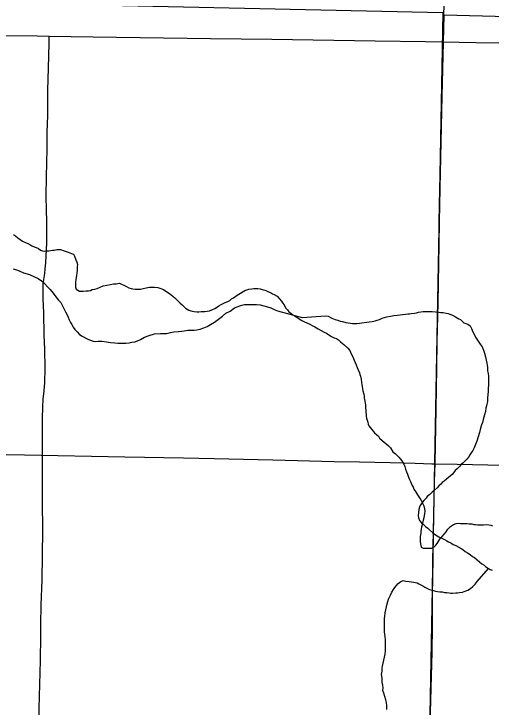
# Model space of a CAD drawing. Extents: x 2.4 to 73.1, y 4.5 to 25.6.
# Drawn here: x 45.3204 to 45.586, y 20.1998 to 20.5859 of the extents above; entities that cross this region are included whole.
import ezdxf

# ---------------------------------------------------------------- set-up
doc = ezdxf.new("R2010")
doc.units = 0
for name, color, linetype in [('GM_X_County_Road', 7, 'Continuous'), ('GM_X_Interchange_Ramps', 7, 'Continuous'), ('GM_X_Minor_River', 7, 'Continuous'), ('GM_X_Section', 7, 'Continuous'), ('GM_X_Township', 7, 'Continuous'), ('GM_X_Township_Road', 7, 'Continuous')]:
    doc.layers.add(name, color=color, linetype=linetype)

msp = doc.modelspace()

# ---------------------------------------------------------------- linework, layer by layer
at = {"layer": 'GM_X_County_Road'}
for points in [[(45.55968, 20.58491), (45.55982, 20.59104), (45.56186, 20.68585), (45.56218, 20.69984), (45.56243, 20.71694), (45.56289, 20.73558), (45.56347, 20.76666), (45.56384, 20.78998), (45.5642, 20.81174), (45.56462, 20.84127), (45.56471, 20.85371), (45.5656, 20.90966), (45.56586, 20.96407), (45.56593, 20.98739), (45.56669, 21.08534), (45.56674, 21.08971)], [(45.55467, 20.33534), (45.55487, 20.34551), (45.55528, 20.36571), (45.55569, 20.38903), (45.55594, 20.40301), (45.55633, 20.42477), (45.55685, 20.44652), (45.55698, 20.4574), (45.55712, 20.46982), (45.55747, 20.48846), (45.55864, 20.53976), (45.55968, 20.58491)], [(45.54734, 19.95956), (45.54759, 19.97106), (45.54831, 20.00836), (45.54845, 20.01768), (45.54859, 20.0332), (45.54868, 20.04408), (45.54885, 20.05496), (45.5492, 20.07206), (45.55006, 20.1078), (45.55032, 20.12334), (45.55097, 20.15131), (45.55116, 20.16064), (45.55167, 20.17927), (45.55204, 20.19015), (45.55307, 20.23055), (45.55319, 20.24453), (45.55321, 20.25385), (45.55328, 20.26162), (45.55358, 20.28182), (45.55384, 20.29735), (45.55427, 20.316), (45.55447, 20.32532), (45.55467, 20.33534)]]:
    msp.add_lwpolyline(points, dxfattribs=at)
at = {"layer": 'GM_X_Interchange_Ramps'}
msp.add_lwpolyline([(46.06046, 20.57213), (45.55956, 20.58519), (45.55852, 20.54003), (45.55735, 20.48874), (45.557, 20.4701), (45.55686, 20.45767), (45.55673, 20.4468), (45.55622, 20.42504), (45.55582, 20.40328), (45.55557, 20.3893), (45.55516, 20.36599), (45.55475, 20.34578), (45.55456, 20.33562), (45.55435, 20.32559), (45.55415, 20.31627), (45.55372, 20.29762), (45.55347, 20.28209), (45.55316, 20.2619), (45.5531, 20.25413), (45.55307, 20.2448), (45.55296, 20.23082), (45.55192, 20.19043)], dxfattribs=at)
at = {"layer": 'GM_X_Minor_River'}
for points in [[(45.32007, 20.46297), (45.32121, 20.4622), (45.32254, 20.46125), (45.32387, 20.4603), (45.3252, 20.45934), (45.32691, 20.45858), (45.32805, 20.458), (45.32919, 20.45743), (45.33033, 20.45667), (45.33166, 20.45609), (45.3328, 20.45571), (45.33413, 20.45513), (45.33527, 20.45437), (45.33622, 20.45399), (45.33717, 20.45379), (45.3385, 20.45398), (45.33983, 20.45398), (45.34097, 20.45416), (45.34192, 20.45435), (45.34287, 20.45435), (45.3442, 20.45472), (45.34629, 20.45472), (45.34839, 20.45395), (45.35067, 20.45319), (45.35237, 20.45242), (45.35351, 20.45204), (45.35408, 20.4509), (45.35484, 20.44899), (45.35541, 20.44766)], [(45.35541, 20.44766), (45.35579, 20.44633), (45.3556, 20.44519), (45.35559, 20.44405), (45.35559, 20.44272), (45.3554, 20.44177), (45.35521, 20.44006), (45.35501, 20.43911), (45.35482, 20.43778), (45.35463, 20.43664), (45.35463, 20.4355), (45.35463, 20.43378), (45.355, 20.43264), (45.3569, 20.4315), (45.359, 20.43149), (45.36052, 20.43168), (45.36185, 20.43167), (45.36299, 20.43186), (45.36394, 20.43243), (45.36546, 20.43261), (45.36679, 20.43299), (45.36832, 20.43375), (45.37003, 20.4345), (45.37212, 20.43488), (45.37421, 20.43525), (45.37573, 20.43563), (45.37725, 20.43562), (45.37821, 20.43581), (45.37916, 20.436), (45.38296, 20.43409), (45.38429, 20.43332), (45.38562, 20.43294), (45.38657, 20.43274), (45.3879, 20.43255), (45.38923, 20.43255), (45.39075, 20.43254), (45.39227, 20.43292), (45.39398, 20.43329), (45.39589, 20.43367), (45.39855, 20.43366), (45.40045, 20.43347), (45.40216, 20.43289), (45.40368, 20.43232), (45.40501, 20.43155), (45.40634, 20.4306), (45.40767, 20.42964), (45.409, 20.4285), (45.40995, 20.42774), (45.41089, 20.42678), (45.41298, 20.42469), (45.41393, 20.42392), (45.41488, 20.42297), (45.41583, 20.42202), (45.41678, 20.42144), (45.41773, 20.42087), (45.41887, 20.42049), (45.41982, 20.4203), (45.42077, 20.4201), (45.4221, 20.41991), (45.42324, 20.4199), (45.42457, 20.42009), (45.42667, 20.42009), (45.428, 20.42027), (45.42914, 20.42046), (45.43047, 20.42103), (45.43218, 20.42178), (45.43313, 20.42235), (45.43447, 20.4233), (45.4358, 20.42405), (45.43789, 20.42519), (45.43941, 20.42575), (45.44056, 20.42632), (45.44151, 20.42727), (45.44265, 20.42783), (45.44398, 20.42878), (45.44798, 20.43124), (45.44893, 20.43181), (45.45007, 20.43219), (45.45121, 20.43256), (45.45274, 20.43275), (45.45388, 20.43294), (45.45521, 20.43293), (45.45616, 20.43293), (45.45749, 20.43273), (45.45863, 20.43235), (45.45996, 20.43197), (45.46091, 20.43158), (45.46205, 20.43101), (45.46319, 20.43063), (45.46433, 20.43005), (45.46528, 20.42967), (45.4668, 20.42872), (45.46794, 20.42738), (45.46927, 20.42586), (45.46984, 20.42491), (45.47078, 20.42376), (45.47154, 20.42224), (45.47268, 20.4211), (45.47344, 20.41995), (45.47458, 20.41919), (45.47553, 20.41824)], [(45.31991, 20.44398), (45.3218, 20.44337), (45.3233, 20.44276), (45.32575, 20.44176), (45.32915, 20.44073), (45.33179, 20.43953), (45.33385, 20.43854), (45.33573, 20.43717), (45.33759, 20.4356), (45.33907, 20.43386), (45.34056, 20.43231), (45.34223, 20.43037), (45.3437, 20.42825), (45.34518, 20.42651), (45.34648, 20.42515), (45.34739, 20.42323), (45.3483, 20.4215), (45.34903, 20.41996), (45.34976, 20.41861), (45.35067, 20.41707), (45.35121, 20.41554), (45.35193, 20.41401), (45.35267, 20.41285), (45.3534, 20.4115), (45.35432, 20.41015)], [(45.35432, 20.41015), (45.35562, 20.4088), (45.35691, 20.40725), (45.35842, 20.40645), (45.36161, 20.40467), (45.36293, 20.40426), (45.36444, 20.40366), (45.36576, 20.40344), (45.36729, 20.40359), (45.36957, 20.40354), (45.37184, 20.4033), (45.37411, 20.40287), (45.37658, 20.40262), (45.37829, 20.40259), (45.38038, 20.40254), (45.38266, 20.40249), (45.38457, 20.40264), (45.38609, 20.40298), (45.38762, 20.40333), (45.38916, 20.40386), (45.39088, 20.40458), (45.393, 20.40587), (45.39568, 20.40675), (45.39856, 20.40764), (45.40198, 20.40794), (45.40389, 20.4079), (45.40522, 20.40787), (45.40617, 20.40804), (45.40751, 20.40839), (45.40942, 20.40873), (45.4119, 20.40905), (45.4138, 20.4092), (45.41513, 20.40936), (45.41628, 20.40952), (45.41723, 20.40969), (45.41875, 20.40966), (45.42066, 20.4098), (45.42218, 20.40996), (45.42409, 20.4103), (45.42601, 20.41101), (45.42792, 20.41173), (45.42985, 20.41283), (45.43197, 20.41411), (45.43429, 20.41595), (45.43642, 20.41762), (45.43836, 20.41928), (45.44067, 20.42037), (45.44318, 20.42221), (45.44605, 20.42329), (45.4472, 20.42364), (45.44873, 20.42399), (45.45539, 20.42403), (45.45747, 20.42379), (45.45955, 20.42336), (45.46144, 20.42275), (45.46333, 20.42214), (45.46521, 20.42134), (45.4671, 20.42054), (45.48072, 20.4168)], [(45.48072, 20.4168), (45.49383, 20.41764), (45.49535, 20.41745), (45.49725, 20.41649), (45.49915, 20.41573), (45.50067, 20.41534), (45.502, 20.41477), (45.50333, 20.41457), (45.50504, 20.414), (45.50637, 20.41381), (45.5077, 20.41361), (45.50884, 20.41342), (45.51017, 20.41341), (45.51131, 20.41341), (45.51264, 20.4136), (45.51816, 20.41434), (45.51968, 20.41453), (45.52139, 20.41491), (45.52253, 20.41528), (45.52386, 20.41566), (45.52539, 20.41641), (45.52786, 20.41717), (45.52995, 20.41754), (45.53185, 20.41792), (45.53376, 20.4181), (45.53528, 20.41829), (45.53661, 20.41847), (45.53832, 20.41866), (45.53965, 20.41885), (45.5406, 20.41884), (45.54155, 20.41903), (45.54326, 20.41922), (45.54441, 20.4194), (45.54555, 20.41978), (45.54688, 20.41996), (45.54821, 20.42015), (45.54992, 20.42015), (45.55144, 20.42014), (45.55315, 20.42014), (45.55505, 20.41994), (45.55677, 20.41975), (45.55791, 20.41955), (45.55924, 20.41955), (45.56095, 20.41917), (45.56209, 20.41897), (45.56304, 20.41859), (45.56437, 20.41802), (45.56608, 20.41725), (45.56703, 20.41668), (45.56798, 20.4161), (45.56893, 20.41572), (45.57083, 20.41382), (45.57292, 20.41305), (45.57425, 20.4121), (45.575, 20.41076), (45.57538, 20.40981), (45.57595, 20.40848), (45.57671, 20.40715), (45.57728, 20.40581), (45.57993, 20.402), (45.58088, 20.40048), (45.58164, 20.39858), (45.58221, 20.39687), (45.58277, 20.39496), (45.58315, 20.39306), (45.58353, 20.39135), (45.58371, 20.39021), (45.5839, 20.38888), (45.5839, 20.38717), (45.58428, 20.38564), (45.58447, 20.38412), (45.58446, 20.38317), (45.58446, 20.38222), (45.58446, 20.3807), (45.58446, 20.37918), (45.58426, 20.37747), (45.58426, 20.37557), (45.58407, 20.37386), (45.58387, 20.37196), (45.58387, 20.37006), (45.58349, 20.36854), (45.5833, 20.36759), (45.5831, 20.36626), (45.58291, 20.36436), (45.58234, 20.36265), (45.58195, 20.36132), (45.58157, 20.35999), (45.58119, 20.35828), (45.58062, 20.35695), (45.58023, 20.35581), (45.57985, 20.35448), (45.57947, 20.35277), (45.5787, 20.3503), (45.57794, 20.34784), (45.57717, 20.34613), (45.5766, 20.34423), (45.57584, 20.34271), (45.57488, 20.34138)], [(45.47553, 20.41824), (45.47686, 20.41747), (45.478, 20.41671), (45.48066, 20.41518), (45.48218, 20.41442), (45.48503, 20.41308), (45.48636, 20.41231), (45.48788, 20.41155), (45.48978, 20.4104), (45.4913, 20.40964), (45.49301, 20.40868), (45.49434, 20.40811), (45.49566, 20.40715), (45.49718, 20.4062), (45.4987, 20.40544), (45.49984, 20.40505), (45.50098, 20.40429), (45.50212, 20.40333), (45.50307, 20.40257), (45.50402, 20.40181), (45.5063, 20.39971), (45.50725, 20.39838), (45.50763, 20.39743), (45.50819, 20.39628), (45.50895, 20.39495), (45.50971, 20.39305), (45.51028, 20.39172), (45.51085, 20.39038), (45.51141, 20.38886), (45.51198, 20.38772), (45.51274, 20.38601), (45.51293, 20.38506), (45.51331, 20.3841), (45.51369, 20.38239), (45.51387, 20.38068), (45.51406, 20.37954), (45.51425, 20.37859), (45.51444, 20.37707), (45.51462, 20.37593), (45.51519, 20.37402), (45.51538, 20.37307), (45.51538, 20.37212), (45.51557, 20.37117), (45.51576, 20.37022), (45.51594, 20.36908), (45.51613, 20.36813), (45.51613, 20.36642), (45.51632, 20.36528), (45.51632, 20.36413), (45.5165, 20.3628), (45.5165, 20.36185), (45.51669, 20.36071), (45.51688, 20.35957), (45.51726, 20.35843), (45.51744, 20.35748), (45.51782, 20.35653), (45.52105, 20.35253), (45.52238, 20.35138), (45.52333, 20.35062), (45.5239, 20.34967), (45.52523, 20.34833), (45.52636, 20.34738), (45.52731, 20.34662), (45.52883, 20.34528), (45.52997, 20.34414), (45.5313, 20.34204), (45.53282, 20.3409), (45.53453, 20.33899), (45.53547, 20.33785), (45.53623, 20.3369), (45.53737, 20.33518), (45.53794, 20.33385), (45.53832, 20.33233), (45.53889, 20.3308), (45.53945, 20.32947), (45.54002, 20.32795), (45.54059, 20.32662), (45.54116, 20.32548), (45.54154, 20.32452), (45.5421, 20.32319), (45.54248, 20.32224), (45.54286, 20.32129), (45.54381, 20.31996), (45.54495, 20.31805), (45.54571, 20.31691), (45.54684, 20.31519), (45.54779, 20.31348), (45.54855, 20.31196), (45.54893, 20.31025), (45.54912, 20.30891), (45.54892, 20.30739), (45.54873, 20.30644), (45.54854, 20.3053), (45.54816, 20.30397), (45.54777, 20.30227), (45.54758, 20.30132), (45.5472, 20.29999), (45.54701, 20.29885), (45.54681, 20.29771), (45.54681, 20.29676), (45.54662, 20.29581)], [(45.57488, 20.34138), (45.57412, 20.34024), (45.57336, 20.3391), (45.57241, 20.33797), (45.57145, 20.33702), (45.57031, 20.33588), (45.56936, 20.33493), (45.56841, 20.33379), (45.56707, 20.33247), (45.56593, 20.33152), (45.56498, 20.33038), (45.56422, 20.32943), (45.56117, 20.32678), (45.55984, 20.32564), (45.55869, 20.32489), (45.55793, 20.32394), (45.55679, 20.32299), (45.55584, 20.32185), (45.55431, 20.32053), (45.55317, 20.31958), (45.55184, 20.31825), (45.55031, 20.31712), (45.54974, 20.31617), (45.5486, 20.31484), (45.54726, 20.31313), (45.5465, 20.31219), (45.54612, 20.31124), (45.54574, 20.30991), (45.54554, 20.3082), (45.54535, 20.3063), (45.54554, 20.30516), (45.54611, 20.30382), (45.54724, 20.30249), (45.54819, 20.30173), (45.54952, 20.30039), (45.55066, 20.29944), (45.55161, 20.29848), (45.55332, 20.29715), (45.55503, 20.29582), (45.55693, 20.29467), (45.55845, 20.2939), (45.55997, 20.29314), (45.5613, 20.29238), (45.56225, 20.2918), (45.56358, 20.29123), (45.56491, 20.29046), (45.56624, 20.28989), (45.56928, 20.28817), (45.57023, 20.2876), (45.57155, 20.28645), (45.57289, 20.28569), (45.57421, 20.28474), (45.57554, 20.28378), (45.57668, 20.28321), (45.5782, 20.28187), (45.57953, 20.28073), (45.58086, 20.27959), (45.582, 20.27882), (45.58295, 20.27787), (45.58447, 20.2771), (45.58542, 20.27653), (45.58656, 20.27615)], [(45.54662, 20.29581), (45.54643, 20.29486), (45.54643, 20.29371), (45.54642, 20.29181), (45.5468, 20.28991), (45.54699, 20.28896), (45.54813, 20.28839), (45.54984, 20.28838), (45.55136, 20.28838), (45.55288, 20.28837), (45.55421, 20.28913), (45.55517, 20.29008), (45.55593, 20.29103), (45.55707, 20.29273), (45.55784, 20.29387), (45.55879, 20.29482), (45.55993, 20.29634), (45.56088, 20.29748), (45.56184, 20.29899), (45.56336, 20.30032), (45.56507, 20.30146), (45.56641, 20.30202), (45.56755, 20.30221), (45.56888, 20.30201), (45.57021, 20.30201), (45.57135, 20.30201), (45.57268, 20.30201), (45.57382, 20.30181), (45.57515, 20.30181), (45.57629, 20.30161), (45.57724, 20.30161), (45.57838, 20.30142), (45.57933, 20.30142), (45.58048, 20.30141), (45.58162, 20.30141), (45.58314, 20.3016), (45.58466, 20.3014), (45.5858, 20.30121), (45.58675, 20.30082)], [(45.52541, 20.21378), (45.52523, 20.21587), (45.52504, 20.21796), (45.52523, 20.21986), (45.52524, 20.22158), (45.52543, 20.22272), (45.52581, 20.22423), (45.52619, 20.22594), (45.52658, 20.22765), (45.52696, 20.22936), (45.52716, 20.23126), (45.52716, 20.23298), (45.52716, 20.23431), (45.52716, 20.23621), (45.52717, 20.23754), (45.52679, 20.24039), (45.5266, 20.24153), (45.52661, 20.24286), (45.52661, 20.24438), (45.52661, 20.24571), (45.52662, 20.24913), (45.52681, 20.25046), (45.527, 20.25236), (45.52815, 20.2573), (45.52853, 20.25863), (45.52892, 20.25996), (45.52949, 20.2611), (45.52987, 20.26224), (45.53064, 20.26376), (45.53159, 20.26528), (45.53235, 20.26642), (45.53311, 20.26736), (45.53426, 20.26869), (45.53578, 20.26983), (45.53692, 20.27039), (45.53844, 20.27001), (45.54034, 20.26981), (45.54167, 20.26962), (45.543, 20.26943), (45.54471, 20.26904), (45.54566, 20.26847), (45.5468, 20.2679), (45.54794, 20.26732), (45.54908, 20.26656), (45.5506, 20.26579), (45.55174, 20.26541), (45.55383, 20.26483), (45.55497, 20.26445), (45.55611, 20.26426), (45.55744, 20.26406), (45.55878, 20.26406), (45.55992, 20.26368), (45.56125, 20.26367), (45.56258, 20.26348), (45.56353, 20.26329), (45.56448, 20.26328), (45.56638, 20.26347), (45.56733, 20.26347), (45.56828, 20.26365), (45.56999, 20.26384), (45.57095, 20.26422), (45.57304, 20.26497), (45.57456, 20.26592), (45.5757, 20.26705), (45.57704, 20.26838), (45.57818, 20.26971), (45.58447, 20.2771)], [(45.52786, 20.19857), (45.52786, 20.20047), (45.52767, 20.20237), (45.5273, 20.20389), (45.52673, 20.20579), (45.52616, 20.20751), (45.52578, 20.20903), (45.52579, 20.21055), (45.5256, 20.21207), (45.52541, 20.21378)]]:
    msp.add_lwpolyline(points, dxfattribs=at)
at = {"layer": 'GM_X_Section'}
msp.add_lwpolyline([(45.55903, 20.58659), (45.54977, 20.08538), (45.04195, 20.09478), (45.04954, 20.59792)], close=True, dxfattribs=at)
at = {"layer": 'GM_X_Township'}
msp.add_lwpolyline([(46.06046, 20.57213), (45.55956, 20.58519), (45.55852, 20.54003), (45.55735, 20.48874), (45.557, 20.4701), (45.55686, 20.45767), (45.55673, 20.4468), (45.55622, 20.42504), (45.55582, 20.40328), (45.55557, 20.3893), (45.55516, 20.36599), (45.55475, 20.34578), (45.55456, 20.33562), (45.55435, 20.32559), (45.55415, 20.31627), (45.55372, 20.29762), (45.55347, 20.28209), (45.55316, 20.2619), (45.5531, 20.25413), (45.55307, 20.2448), (45.55296, 20.23082), (45.55192, 20.19043)], dxfattribs=at)
at = {"layer": 'GM_X_Township_Road'}
for points in [[(45.08543, 20.57666), (45.08786, 20.57668), (45.11273, 20.57654), (45.15313, 20.57595), (45.18732, 20.5754), (45.22307, 20.57488), (45.30699, 20.5738), (45.33341, 20.57359), (45.33999, 20.57349)], [(45.33545, 20.24558), (45.33564, 20.25672), (45.33602, 20.27057), (45.33647, 20.29833), (45.33636, 20.31397), (45.33627, 20.32794), (45.33626, 20.34502), (45.33633, 20.36053), (45.3365, 20.36691), (45.33674, 20.37134), (45.3372, 20.37588), (45.33753, 20.38061), (45.3377, 20.38836), (45.33752, 20.39923), (45.33731, 20.40699), (45.33696, 20.4194), (45.33665, 20.42716), (45.33661, 20.43338), (45.33676, 20.43542), (45.337, 20.43796), (45.33754, 20.44132), (45.33786, 20.44399), (45.33817, 20.44722), (45.33856, 20.45477), (45.33864, 20.45797), (45.33877, 20.46416), (45.33871, 20.47035), (45.33844, 20.47655), (45.3383, 20.48431), (45.33849, 20.49516), (45.33884, 20.51066), (45.33898, 20.51997), (45.33918, 20.52926), (45.33935, 20.54341), (45.33958, 20.55565), (45.33993, 20.56962), (45.33995, 20.57117), (45.33999, 20.57349)], [(45.33999, 20.57349), (45.36449, 20.57311), (45.42976, 20.57223), (45.46395, 20.57179), (45.52145, 20.57086), (45.54943, 20.57043), (45.5774, 20.56999), (45.59627, 20.56982)], [(45.04671, 20.34607), (45.0496, 20.34605), (45.0698, 20.34546), (45.09777, 20.34483), (45.12107, 20.34422), (45.15371, 20.34376), (45.18168, 20.34315), (45.20655, 20.34282), (45.23607, 20.34227), (45.27491, 20.3413), (45.32619, 20.34028), (45.38214, 20.3392), (45.41477, 20.33856), (45.43186, 20.33819), (45.46449, 20.33748), (45.49867, 20.33667), (45.51265, 20.33636), (45.52974, 20.33605), (45.54372, 20.33567), (45.55303, 20.33536), (45.55467, 20.33534)], [(45.55467, 20.33534), (45.56702, 20.33518), (45.58411, 20.33481), (45.62296, 20.33417), (45.67113, 20.33308), (45.69754, 20.33268), (45.71924, 20.33241), (45.75343, 20.33201), (45.77985, 20.33171), (45.78917, 20.33158), (45.80502, 20.33125)], [(45.32891, 19.8186), (45.32897, 19.82201), (45.32923, 19.83909), (45.33064, 19.94003), (45.33099, 19.96643), (45.33239, 20.04252), (45.33287, 20.07818), (45.33301, 20.09847), (45.33323, 20.11853), (45.33414, 20.16643), (45.33453, 20.19909), (45.33512, 20.22573), (45.33534, 20.2395), (45.33545, 20.24558)]]:
    msp.add_lwpolyline(points, dxfattribs=at)

doc.saveas('drawing.dxf')
